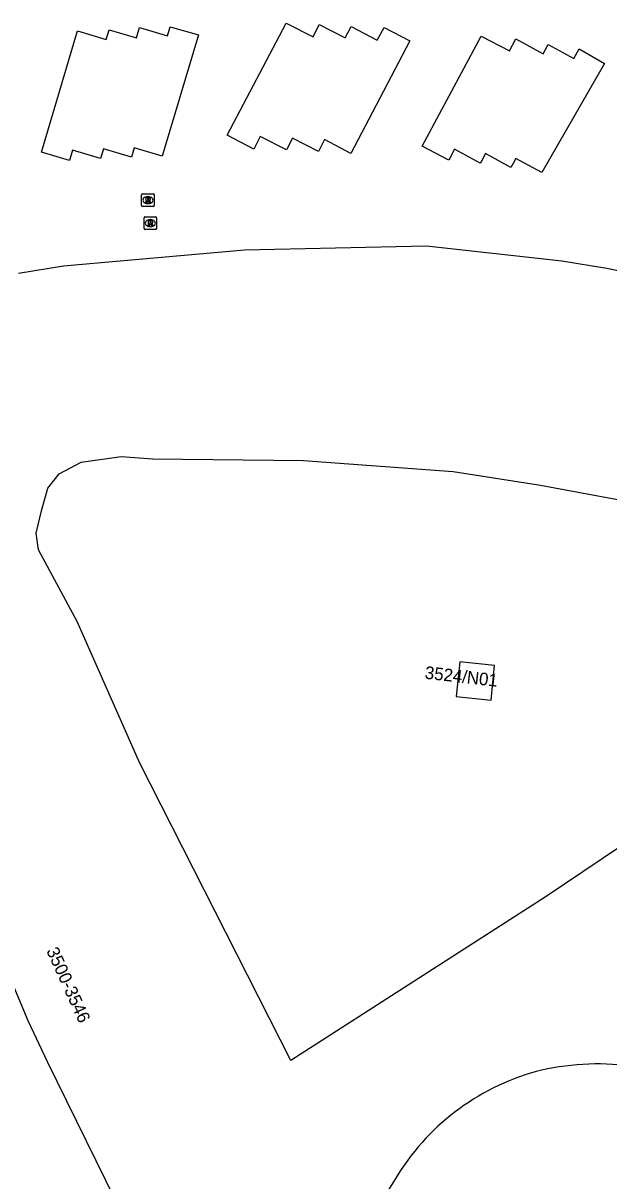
# Model space of a CAD drawing. Extents: x 155018 to 156648, y 383980 to 385733.
# Drawn here: x 156093.8 to 156140.2, y 384976.1 to 385067.8 of the extents above; entities that cross this region are included whole.
import ezdxf

# ---------------------------------------------------------------- set-up
doc = ezdxf.new("R2010")
doc.units = 0
for name, color, linetype in [('IMGEO_Pand', 7, 'Continuous'), ('IMGEO_Pand_nummerreeks', 7, 'Continuous'), ('IMGEO_Rijbaan_lokaal_gesloten', 7, 'Continuous'), ('IMGEO_Rioolput', 7, 'Continuous')]:
    doc.layers.add(name, color=color, linetype=linetype)

msp = doc.modelspace()

# ---------------------------------------------------------------- linework, layer by layer
at = {"layer": 'IMGEO_Pand'}
for points in [[(156093.445, 385048.017), (156097.007, 385048.601), (156111.356, 385049.871), (156125.766, 385050.186), (156136.499, 385048.985), (156140.057, 385048.402), (156147.116, 385046.969), (156150.641, 385046.246), (156160.994, 385043.138), (156164.38, 385041.946), (156174.394, 385037.873), (156183.991, 385032.903), (156187.144, 385031.144), (156192.482, 385027.708)], [(156144.049, 385004.564), (156135.243, 384998.631), (156115.007, 384985.64), (156103.015, 385009.248), (156098.081, 385020.428), (156095.021, 385026.111), (156094.834, 385027.423), (156095.271, 385029.297), (156095.771, 385030.983), (156096.645, 385032.107), (156098.394, 385033.044), (156101.579, 385033.481), (156104.077, 385033.294), (156116.006, 385033.169), (156127.873, 385032.295), (156134.805, 385031.233), (156144.174, 385029.484), (156149.17, 385028.048), (156153.417, 385027.048), (156160.85, 385024.425), (156166.533, 385021.24), (156155.666, 385012.996), (156144.049, 385004.564)], [(156130.885, 385014.193), (156131.166, 385016.948), (156128.411, 385017.23), (156128.129, 385014.474), (156130.885, 385014.193)], [(156123.278, 384976.251), (156110.396, 384955.729), (156095.744, 384985.544), (156094.191, 384988.783), (156089.498, 385000)]]:
    msp.add_lwpolyline(points, dxfattribs=at)
for centre, radius, start, end in [((156139.491, 384966.58), 18.878, 105.50078, 149.18529), ((156139.349, 384965.265), 20.114, 82.68287, 104.10944)]:
    msp.add_arc(centre, radius, start, end, dxfattribs=at)
at = {"layer": 'IMGEO_Rijbaan_lokaal_gesloten'}
for points in [[(156095.268, 385057.587), (156098.104, 385067.197), (156100.384, 385066.524), (156100.609, 385067.286), (156102.776, 385066.647), (156103.019, 385067.472), (156105.253, 385066.812), (156105.466, 385067.522), (156107.69, 385066.904), (156104.82, 385057.278), (156102.598, 385057.934), (156102.385, 385057.214), (156100.171, 385057.867), (156099.941, 385057.088), (156097.723, 385057.743), (156097.484, 385056.933), (156095.268, 385057.587)], [(156109.974, 385058.937), (156114.656, 385067.816), (156116.775, 385066.736), (156117.268, 385067.703), (156119.322, 385066.657), (156119.791, 385067.553), (156121.869, 385066.465), (156122.403, 385067.484), (156124.441, 385066.417), (156122.062, 385061.875), (156119.772, 385057.501), (156117.694, 385058.589), (156117.201, 385057.648), (156115.157, 385058.719), (156114.661, 385057.772), (156112.598, 385058.841), (156112.085, 385057.826), (156109.974, 385058.937)], [(156127.987, 385057.83), (156127.54, 385056.957), (156125.435, 385058.079), (156130.093, 385066.797), (156132.344, 385065.619), (156132.844, 385066.575), (156135.006, 385065.399), (156135.403, 385066.131), (156137.448, 385065.019), (156137.86, 385065.777), (156139.878, 385064.624), (156134.903, 385055.984), (156132.844, 385057.108), (156132.655, 385056.751), (156132.46, 385056.384), (156130.441, 385057.502), (156130.116, 385056.889), (156130.024, 385056.716), (156127.987, 385057.83)]]:
    msp.add_lwpolyline(points, dxfattribs=at)
at = {"layer": 'IMGEO_Rioolput'}
for p, q in [((156103.193, 385053.376), (156103.193, 385054.228)), ((156103.268, 385054.302), (156104.12, 385054.302)), ((156103.704, 385053.522), (156103.679, 385053.522)), ((156103.681, 385054.082), (156103.706, 385054.082)), ((156104.194, 385054.228), (156104.194, 385053.376)), ((156104.12, 385053.302), (156103.268, 385053.302)), ((156103.38, 385051.55), (156103.38, 385052.402)), ((156103.455, 385052.476), (156104.307, 385052.476)), ((156103.891, 385051.696), (156103.866, 385051.696)), ((156103.868, 385052.256), (156103.893, 385052.256)), ((156104.381, 385052.402), (156104.381, 385051.55)), ((156104.307, 385051.476), (156103.455, 385051.476))]:
    msp.add_line(p, q, dxfattribs=at)
for points in [[(156103.193, 385053.376), (156103.193, 385054.228)], [(156103.268, 385054.302), (156104.12, 385054.302)], [(156103.782, 385054), (156103.53, 385054.002), (156103.53, 385053.602)], [(156103.53, 385053.602), (156103.654, 385053.602), (156103.654, 385053.764), (156103.665, 385053.764)], [(156103.708, 385053.921), (156103.654, 385053.921), (156103.654, 385053.84)], [(156103.654, 385053.84), (156103.706, 385053.84)], [(156103.712, 385053.735), (156103.783, 385053.602), (156103.923, 385053.602), (156103.858, 385053.728)], [(156104.194, 385054.228), (156104.194, 385053.376)], [(156104.12, 385053.302), (156103.268, 385053.302)], [(156103.38, 385051.55), (156103.38, 385052.402)], [(156103.455, 385052.476), (156104.307, 385052.476)], [(156103.969, 385052.174), (156103.717, 385052.176), (156103.717, 385051.776)], [(156103.717, 385051.776), (156103.841, 385051.776), (156103.841, 385051.938), (156103.852, 385051.938)], [(156103.895, 385052.095), (156103.841, 385052.095), (156103.841, 385052.014)], [(156103.841, 385052.014), (156103.893, 385052.014)], [(156103.899, 385051.909), (156103.97, 385051.776), (156104.11, 385051.776), (156104.045, 385051.902)], [(156104.381, 385052.402), (156104.381, 385051.55)], [(156104.307, 385051.476), (156103.455, 385051.476)]]:
    msp.add_lwpolyline(points, dxfattribs=at)
for centre, radius, start, end in [((156103.27, 385054.226), 0.0765, 91.55205, 178.44795), ((156103.27, 385054.226), 0.0765, 91.55205, 178.44795), ((156103.664, 385053.711), 0.0533, 26.02933, 88.69889), ((156103.69, 385054.029), 0.19, 274.7715, 282.96867), ((156103.714, 385053.825), 0.0964, 77.00612, 93.18647), ((156103.728, 385053.882), 0.0378, 276.66336, 79.67722), ((156103.781, 385053.89), 0.109, 350.36119, 89.41601), ((156103.779, 385053.89), 0.112, 277.58423, 350.98172), ((156103.763, 385053.675), 0.108, 29.51342, 73.79051), ((156104.118, 385054.226), 0.0765, 1.55205, 88.44795), ((156104.118, 385054.226), 0.0765, 1.55205, 88.44795), ((156103.27, 385053.378), 0.0765, 181.55205, 268.44795), ((156103.27, 385053.378), 0.0765, 181.55205, 268.44795), ((156104.118, 385053.378), 0.0765, 271.55205, 358.44795), ((156104.118, 385053.378), 0.0765, 271.55205, 358.44795), ((156103.457, 385052.4), 0.0765, 91.55205, 178.44795), ((156103.457, 385052.4), 0.0765, 91.55205, 178.44795), ((156103.851, 385051.885), 0.0533, 26.02933, 88.69889), ((156103.877, 385052.203), 0.19, 274.7715, 282.96867), ((156103.901, 385051.999), 0.0964, 77.00612, 93.18647), ((156103.915, 385052.056), 0.0378, 276.66336, 79.67722), ((156103.968, 385052.064), 0.109, 350.36119, 89.41601), ((156103.966, 385052.064), 0.112, 277.58423, 350.98172), ((156103.95, 385051.849), 0.108, 29.51342, 73.79051), ((156104.305, 385052.4), 0.0765, 1.55205, 88.44795), ((156104.305, 385052.4), 0.0765, 1.55205, 88.44795), ((156103.457, 385051.552), 0.0765, 181.55205, 268.44795), ((156103.457, 385051.552), 0.0765, 181.55205, 268.44795), ((156104.305, 385051.552), 0.0765, 271.55205, 358.44795), ((156104.305, 385051.552), 0.0765, 271.55205, 358.44795)]:
    msp.add_arc(centre, radius, start, end, dxfattribs=at)
for centre, major_axis, ratio, start_param, end_param in [((156103.68, 385053.802), (-0.387, 0.002), 0.722429, 4.712389, 7.853982), ((156103.705, 385053.802), (-0.39, 0.002), 0.717154, 1.570796, 4.712389), ((156103.867, 385051.976), (-0.387, 0.002), 0.722429, 4.712389, 7.853982), ((156103.892, 385051.976), (-0.39, 0.002), 0.717154, 1.570796, 4.712389)]:
    msp.add_ellipse(centre, major_axis=major_axis, ratio=ratio, start_param=start_param, end_param=end_param, dxfattribs=at)

# ---------------------------------------------------------------- texts
at = {"layer": 'IMGEO_Pand_nummerreeks'}
for s, rotation, p in [('3524/N01', 353.56526, (156125.596, 385015.899)), ('3500-3546', 294.43071, (156095.62, 384994.351))]:
    msp.add_text(s, height=1, rotation=rotation, dxfattribs=at).set_placement(p)

doc.saveas('drawing.dxf')
